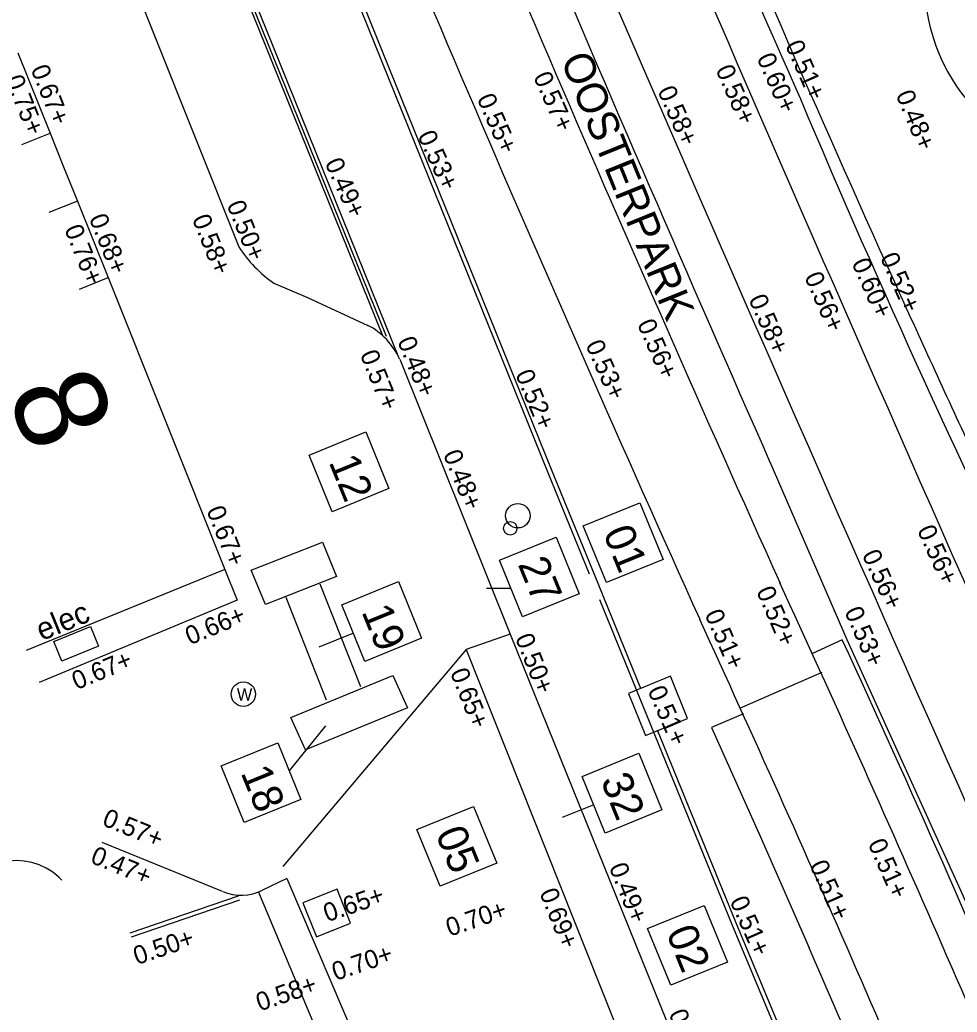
# Model space of a CAD drawing. Extents: x 122462 to 123306, y 485548 to 486417.
# Drawn here: x 122910.01 to 122925.33, y 485847.74 to 485863.95 of the extents above; entities that cross this region are included whole.
import ezdxf

# ---------------------------------------------------------------- set-up
doc = ezdxf.new("R2010")
doc.units = 0
for name, color, linetype in [('B nummers', 7, 'Continuous'), ('B-WE-GR-BOOM-S', 7, 'Continuous'), ('B-WE-IE-MEUBILAIR_ELECTRAKAST', 7, 'Continuous'), ('B-WE-IE-MEUBILAIR_WEGMEUBILAIR-S', 7, 'Continuous'), ('B-WE-OG-BEBOUWING_TRAP-G', 7, 'Continuous'), ('B-WE-OG-HOOGTEPUNT-S', 7, 'Continuous'), ('B-WE-OG-TOPOGRAFIE_STRAATNAAM', 7, 'Continuous'), ('B-WE-OG-TOPOKAART-G', 7, 'Continuous'), ('B-WE-VH-KANTOPSLUITING_ELEMENT_INRIT-S', 7, 'Continuous'), ('B-WE-VH-KANTOPSLUITING_TROTTOIRBAND_NATUURSTEEN_200-G', 7, 'Continuous'), ('B-WE-VH-MATERIAALGRENS-G', 7, 'Continuous'), ('B-WE-VW-MARKERING_LANGS_STREEP_11_010-G', 7, 'Continuous'), ('Level 17', 7, 'Continuous'), ('Level 58', 7, 'Continuous'), ('V Inritband 800x500', 7, 'Continuous'), ('V markering 1-1 10 cm', 7, 'Continuous'), ('V markering figuratie', 7, 'Continuous'), ('V markering ononderbroken streep 10 cm', 7, 'Continuous'), ('V materiaalscheiding algemeen', 7, 'Continuous'), ('V Rails', 7, 'Continuous'), ('V riool inspectieput', 7, 'Continuous'), ('V RWS-band 115-225x250 mm specie', 7, 'Continuous'), ('V trottoirband 180-200x250 mm specie', 7, 'Continuous'), ('V Trottoirband Natuursteen 200', 7, 'Continuous')]:
    doc.layers.add(name, color=color, linetype=linetype)

msp = doc.modelspace()

# ---------------------------------------------------------------- linework, layer by layer
at = {"layer": 'B nummers'}
for p, q in [((122918.033, 485854.657), (122917.635, 485854.655)), ((122915.459, 485853.929), (122914.892, 485853.698)), ((122914.41, 485851.675), (122915.009, 485852.415)), ((122919.386, 485851.125), (122918.873, 485850.916))]:
    msp.add_line(p, q, dxfattribs=at)
for points in [[(122915.661, 485857.215), (122916.038, 485856.289), (122915.112, 485855.911), (122914.735, 485856.837)], [(122920.142, 485856.057), (122920.52, 485855.131), (122919.594, 485854.753), (122919.216, 485855.679)], [(122918.77, 485855.497), (122919.148, 485854.571), (122918.222, 485854.194), (122917.844, 485855.12)], [(122916.196, 485854.77), (122916.574, 485853.844), (122915.648, 485853.466), (122915.27, 485854.392)], [(122914.221, 485852.138), (122914.599, 485851.212), (122913.673, 485850.835), (122913.295, 485851.761)], [(122920.123, 485851.966), (122920.501, 485851.04), (122919.575, 485850.662), (122919.197, 485851.588)], [(122917.424, 485851.095), (122917.801, 485850.169), (122916.875, 485849.792), (122916.498, 485850.718)], [(122921.193, 485849.479), (122921.57, 485848.553), (122920.644, 485848.176), (122920.267, 485849.101)]]:
    msp.add_lwpolyline(points, close=True, dxfattribs=at)
at = {"layer": 'B-WE-GR-BOOM-S'}
msp.add_circle((122927.802, 485864.548), 3, dxfattribs=at)
at = {"layer": 'B-WE-IE-MEUBILAIR_ELECTRAKAST'}
for p, q in [((122910.561, 485853.791), (122911.162, 485854.038)), ((122911.162, 485854.038), (122911.294, 485853.715)), ((122910.693, 485853.468), (122910.561, 485853.791)), ((122911.294, 485853.715), (122910.693, 485853.468))]:
    msp.add_line(p, q, dxfattribs=at)
at = {"layer": 'B-WE-IE-MEUBILAIR_WEGMEUBILAIR-S'}
msp.add_circle((122913.66, 485852.931), 0.2, dxfattribs=at)
at = {"layer": 'B-WE-OG-BEBOUWING_TRAP-G'}
for points in [[(122909.975, 485863.408), (122910.502, 485862.097)], [(122910.948, 485860.986), (122911.449, 485859.736)]]:
    msp.add_lwpolyline(points, dxfattribs=at)
at = {"layer": 'B-WE-OG-TOPOKAART-G'}
for points in [[(122910.038, 485861.911), (122910.502, 485862.097), (122910.711, 485861.576), (122910.948, 485860.986), (122910.483, 485860.8)], [(122910.985, 485859.55), (122911.449, 485859.736), (122913.36, 485854.969), (122910.112, 485853.643)]]:
    msp.add_lwpolyline(points, dxfattribs=at)
at = {"layer": 'B-WE-VH-KANTOPSLUITING_ELEMENT_INRIT-S'}
for points in [[(122914.372, 485849.921), (122915.759, 485846.667)], [(122913.907, 485849.695), (122915.261, 485846.478)]]:
    msp.add_lwpolyline(points, dxfattribs=at)
at = {"layer": 'B-WE-VH-KANTOPSLUITING_TROTTOIRBAND_NATUURSTEEN_200-G'}
for points in [[(122913.322, 485849.707), (122911.354, 485850.51)], [(122914.372, 485849.921), (122913.974, 485849.728)]]:
    msp.add_lwpolyline(points, dxfattribs=at)
msp.add_arc((122913.625, 485850.447), 0.8, 247.7945, 295.9207, dxfattribs=at)
at = {"layer": 'B-WE-VH-MATERIAALGRENS-G'}
for points in [[(122913.36, 485854.969), (122913.561, 485854.468), (122910.325, 485853.122)], [(122911.809, 485849.033), (122913.58, 485849.637)]]:
    msp.add_lwpolyline(points, dxfattribs=at)
at = {"layer": 'B-WE-VW-MARKERING_LANGS_STREEP_11_010-G'}
msp.add_lwpolyline([(122911.832, 485848.967), (122913.603, 485849.571)], dxfattribs=at)
at = {"layer": 'Level 17'}
msp.add_lwpolyline([(122910.692, 485849.89), (122910.643, 485849.942), (122910.546, 485850.022), (122910.439, 485850.09), (122910.325, 485850.143), (122910.204, 485850.181), (122910.08, 485850.204), (122909.954, 485850.211), (122909.828, 485850.203), (122909.705, 485850.178), (122909.585, 485850.138), (122887.829, 485841.134)], dxfattribs=at)
at = {"layer": 'V Inritband 800x500'}
for points in [[(122918.02, 485853.911), (122917.301, 485853.658), (122921.043, 485844.262), (122921.809, 485844.552)], [(122918.02, 485853.911), (122921.809, 485844.552)]]:
    msp.add_lwpolyline(points, dxfattribs=at)
at = {"layer": 'V markering 1-1 10 cm'}
for points in [[(122919.319, 485854.889), (122918.644, 485856.548), (122914.844, 485865.945), (122911.154, 485875.183), (122907.411, 485884.463), (122905.459, 485889.222)], [(122916.001, 485858.776), (122909.56, 485874.674), (122906.148, 485883.093), (122904.092, 485888.264)], [(122925.166, 485840.735), (122921.655, 485849.152), (122919.488, 485854.474)]]:
    msp.add_lwpolyline(points, dxfattribs=at)
at = {"layer": 'V markering figuratie'}
for centre, radius in [((122918.146, 485855.846), 0.2), ((122918.022, 485855.64), 0.11)]:
    msp.add_circle(centre, radius, dxfattribs=at)
at = {"layer": 'V markering ononderbroken streep 10 cm'}
msp.add_lwpolyline([(122928.968, 485841.506), (122925.826, 485848.749), (122923.526, 485853.819), (122922.267, 485856.721)], dxfattribs=at)
for centre, radius, start, end in [((123605.552, 486157.973), 746.747, 202.279252, 203.792059), ((123193.334, 485981.509), 295.339, 202.64817, 204.42054), ((123193.334, 485981.509), 295.339, 204.42004, 204.99934)]:
    msp.add_arc(centre, radius, start, end, dxfattribs=at)
at = {"layer": 'V materiaalscheiding algemeen'}
for points in [[(122919.409, 485854.856), (122918.709, 485856.574), (122914.909, 485865.971), (122911.219, 485875.209), (122907.476, 485884.489), (122905.523, 485889.248)], [(122915.941, 485858.786), (122909.523, 485874.659), (122906.098, 485883.087), (122903.907, 485888.596)], [(122916.202, 485858.432), (122909.625, 485874.7), (122906.2, 485883.128), (122904.009, 485888.637)], [(122914.021, 485854.398), (122913.79, 485854.959), (122914.953, 485855.413), (122915.184, 485854.852), (122914.021, 485854.398)], [(122920.154, 485853.024), (122919.409, 485854.856)], [(122914.911, 485854.736), (122915.572, 485853.058)], [(122914.353, 485854.516), (122915.014, 485852.838)], [(122923.448, 485853.817), (122922.964, 485853.594)], [(122917.301, 485853.658), (122914.308, 485850.116)], [(122916.344, 485852.709), (122914.678, 485852.022), (122914.435, 485852.55), (122916.101, 485853.237), (122916.344, 485852.709)], [(122923.113, 485853.287), (122921.769, 485852.696)], [(122921.833, 485852.609), (122921.31, 485852.384), (122922.104, 485850.61), (122922.908, 485848.786)], [(122925.231, 485840.762), (122921.72, 485849.179), (122920.431, 485852.345)]]:
    msp.add_lwpolyline(points, dxfattribs=at)
for centre, radius, start, end in [((122712.894, 485756.593), 231.917, 22.80691, 24.78534), ((122560.219, 485690.839), 395.589, 22.38977, 23.53257)]:
    msp.add_arc(centre, radius, start, end, dxfattribs=at)
at = {"layer": 'V Rails'}
for centre, radius, start, end in [((123393.182, 486066.893), 516.346, 202.23884, 204.25904), ((123393.182, 486066.893), 517.786, 202.23884, 204.25904), ((124176.619, 486407.983), 1368.025, 203.26583, 204.436065), ((124176.619, 486407.983), 1369.465, 203.26583, 204.436065), ((122619.527, 485715.457), 333.394, 22.53385, 24.69602), ((122619.527, 485715.457), 331.954, 22.53385, 24.69602)]:
    msp.add_arc(centre, radius, start, end, dxfattribs=at)
at = {"layer": 'V riool inspectieput'}
for p, q in [((122920.639, 485853.223), (122919.953, 485852.943)), ((122920.919, 485852.536), (122920.639, 485853.223)), ((122919.953, 485852.943), (122920.232, 485852.257)), ((122920.232, 485852.257), (122920.919, 485852.536))]:
    msp.add_line(p, q, dxfattribs=at)
msp.add_lwpolyline([(122914.855, 485848.966), (122915.413, 485849.188), (122915.191, 485849.746), (122914.633, 485849.524)], close=True, dxfattribs=at)
at = {"layer": 'V RWS-band 115-225x250 mm specie'}
for centre, radius, start, end in [((123341.297, 486047.345), 457.472, 202.30165, 203.81082), ((123088.021, 485932.506), 179.413, 202.91279, 206.12595)]:
    msp.add_arc(centre, radius, start, end, dxfattribs=at)
at = {"layer": 'V trottoirband 180-200x250 mm specie'}
for points in [[(122902.459, 485888.013), (122904.656, 485882.543), (122908.714, 485872.423), (122913.588, 485860.241)], [(122914.16, 485859.646), (122914.71, 485859.41), (122915.697, 485858.956)], [(122916.215, 485858.404), (122916.902, 485856.695)]]:
    msp.add_lwpolyline(points, dxfattribs=at)
for centre, radius, start, end in [((122915.328, 485861.341), 2.059, 212.3085, 235.4333), ((122915.167, 485857.94), 1.146, 23.8982, 62.4618)]:
    msp.add_arc(centre, radius, start, end, dxfattribs=at)
at = {"layer": 'V Trottoirband Natuursteen 200'}
msp.add_lwpolyline([(122916.902, 485856.695), (122918.02, 485853.911)], dxfattribs=at)

# ---------------------------------------------------------------- texts
at = {"layer": 'B nummers'}
for s, p in [('12', (122915.05, 485856.726)), ('01', (122919.532, 485855.568)), ('27', (122918.141, 485855.055)), ('19', (122915.586, 485854.28)), ('18', (122913.611, 485851.649)), ('32', (122919.494, 485851.523)), ('05', (122916.794, 485850.652)), ('02', (122920.563, 485849.036))]:
    msp.add_text(s, height=0.5, rotation=292.187, dxfattribs=at).set_placement(p)
at = {"layer": 'B-WE-IE-MEUBILAIR_ELECTRAKAST'}
msp.add_text('elec', height=0.36, rotation=22.2167, dxfattribs=at).set_placement((122910.364, 485853.797))
at = {"layer": 'B-WE-IE-MEUBILAIR_WEGMEUBILAIR-S'}
msp.add_text('W', height=0.2, dxfattribs=at).set_placement((122913.554, 485852.826))
at = {"layer": 'B-WE-OG-HOOGTEPUNT-S'}
for s, rotation, p in [('0.51+', 293.8028, (122922.51, 485863.536)), ('0.60+', 293.8028, (122922.045, 485863.326)), ('0.67+', 291.8063, (122910.18, 485863.144)), ('0.58+', 293.8028, (122921.372, 485863.135)), ('0.57+', 293.8028, (122918.393, 485863.021)), ('0.75+', 291.8063, (122909.766, 485862.977)), ('0.55+', 293.8028, (122917.471, 485862.663)), ('0.58+', 293.8028, (122920.422, 485862.789)), ('0.48+', 292.4976, (122924.318, 485862.726)), ('0.53+', 294.4051, (122916.501, 485862.058)), ('0.49+', 294.4051, (122914.985, 485861.61)), ('0.50+', 291.8871, (122913.383, 485860.927)), ('0.68+', 291.8063, (122911.133, 485860.708)), ('0.58+', 291.8871, (122912.817, 485860.699)), ('0.76+', 291.8063, (122910.73, 485860.532)), ('0.52+', 293.8028, (122924.061, 485860.067)), ('0.60+', 293.8028, (122923.596, 485859.976)), ('0.56+', 293.5604, (122922.823, 485859.752)), ('0.58+', 293.5604, (122921.911, 485859.385)), ('0.56+', 293.8028, (122920.09, 485858.98)), ('0.48+', 291.8871, (122916.172, 485858.702)), ('0.53+', 293.8028, (122919.246, 485858.639)), ('0.57+', 291.8871, (122915.561, 485858.483)), ('0.52+', 292.6536, (122918.099, 485858.161)), ('0.48+', 292.029, (122916.92, 485856.853)), ('0.67+', 291.8477, (122913.052, 485855.937)), ('0.56+', 294.2651, (122924.666, 485855.613)), ('0.56+', 294.2651, (122923.765, 485855.211)), ('0.52+', 293.4531, (122922.037, 485854.616)), ('0.66+', 22.5915, (122912.788, 485853.728)), ('0.51+', 293.4531, (122921.193, 485854.239)), ('0.53+', 293.4531, (122923.478, 485854.283)), ('0.50+', 291.7099, (122918.097, 485853.852)), ('0.67+', 22.5915, (122910.935, 485852.996)), ('0.65+', 291.7099, (122917.034, 485853.287)), ('0.51+', 293.4531, (122920.261, 485852.991)), ('0.57+', 337.7945, (122911.336, 485850.795)), ('0.51+', 293.8864, (122923.861, 485850.49)), ('0.47+', 337.7945, (122911.144, 485850.182)), ('0.49+', 291.7099, (122919.631, 485850.106)), ('0.51+', 293.8864, (122922.909, 485850.14)), ('0.69+', 291.7099, (122918.495, 485849.69)), ('0.65+', 18.832, (122915.03, 485849.204)), ('0.51+', 293.8864, (122921.603, 485849.552)), ('0.70+', 18.832, (122917.032, 485848.967)), ('0.50+', 18.832, (122911.923, 485848.503)), ('0.70+', 18.832, (122915.169, 485848.245)), ('0.58+', 18.832, (122913.929, 485847.746)), ('0.50+', 291.7099, (122920.608, 485847.714))]:
    msp.add_text(s, height=0.3, rotation=rotation, dxfattribs=at).set_placement(p)
at = {"layer": 'B-WE-OG-TOPOGRAFIE_STRAATNAAM'}
msp.add_text('OOSTERPARK', height=0.5, rotation=292.0555, dxfattribs=at).set_placement((122918.84, 485863.3))
at = {"layer": 'Level 58'}
msp.add_text('8', height=1.5, rotation=291.8232, dxfattribs=at).set_placement((122909.783, 485857.844))

doc.saveas('drawing.dxf')
